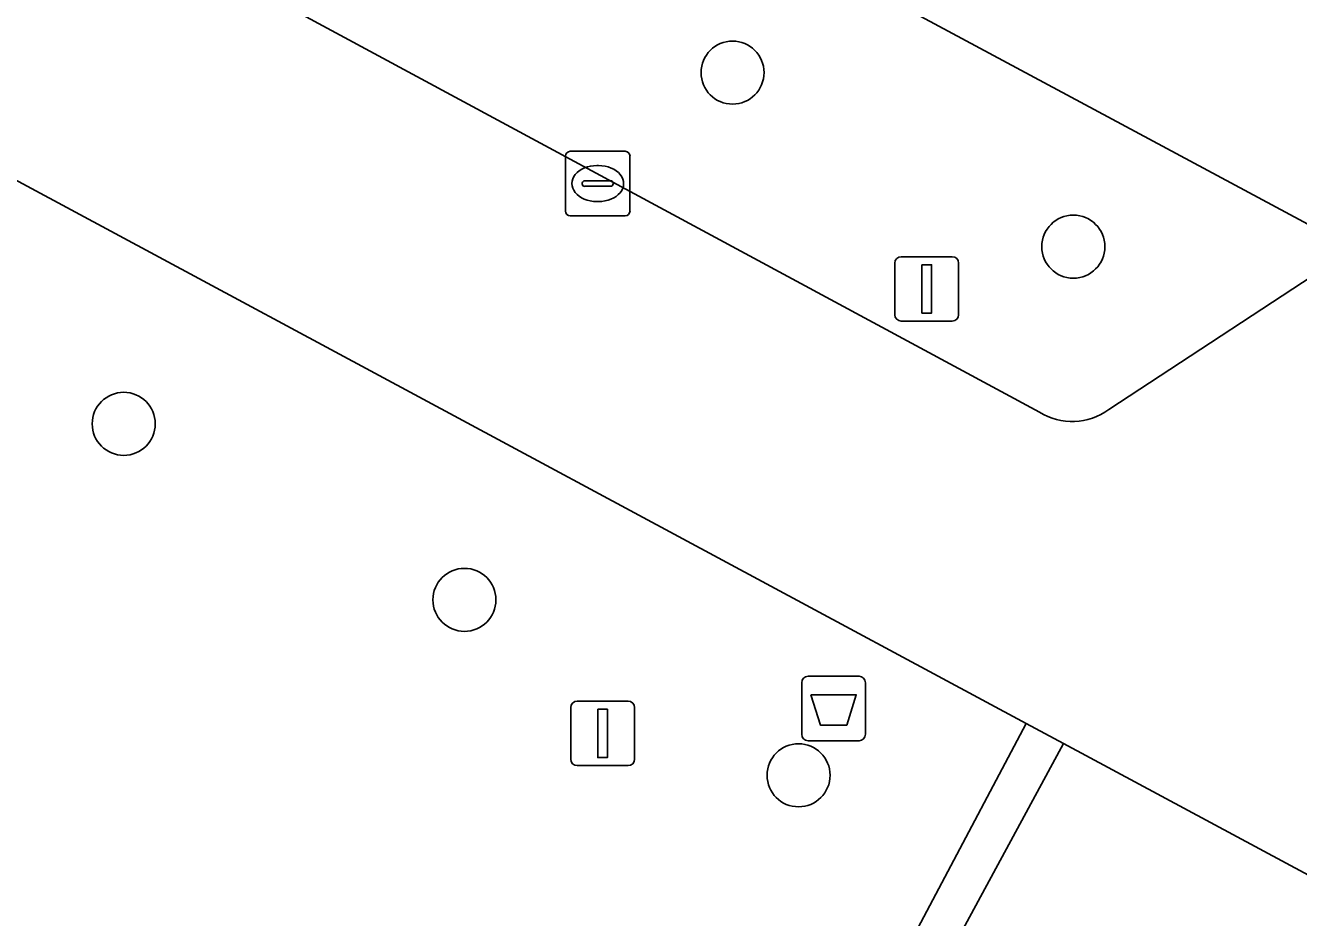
# Model space of a CAD drawing. Extents: x 159489 to 160304, y 383825 to 384531.
# Drawn here: x 159946.05 to 159965.8, y 384110.84 to 384124.68 of the extents above; entities that cross this region are included whole.
import ezdxf

# ---------------------------------------------------------------- set-up
doc = ezdxf.new("R2010")
doc.units = 0
for name, color, linetype in [('IMGEO_Afvalbak', 7, 'Continuous'), ('IMGEO_Boom', 7, 'Continuous'), ('IMGEO_Groenvoorziening', 7, 'Continuous'), ('IMGEO_Kolk', 7, 'Continuous'), ('IMGEO_Lichtmast', 7, 'Continuous'), ('IMGEO_Rijbaan_lokaal_gesloten', 7, 'Continuous'), ('IMGEO_Verkeersbordpaal', 7, 'Continuous'), ('IMGEO_Voetgangersgebied_gesloten', 7, 'Continuous'), ('IMGEO_Voetpad_open', 7, 'Continuous')]:
    doc.layers.add(name, color=color, linetype=linetype)

msp = doc.modelspace()

# ---------------------------------------------------------------- linework, layer by layer
at = {"layer": 'IMGEO_Afvalbak'}
for p, q in [((159958.095, 384113.682), (159958.095, 384114.482)), ((159958.095, 384114.482), (159958.095, 384113.682)), ((159958.195, 384114.582), (159958.985, 384114.582)), ((159958.985, 384114.582), (159958.195, 384114.582)), ((159959.085, 384114.482), (159959.085, 384113.682)), ((159959.085, 384113.682), (159959.085, 384114.482)), ((159958.985, 384113.582), (159958.195, 384113.582)), ((159958.195, 384113.582), (159958.985, 384113.582))]:
    msp.add_line(p, q, dxfattribs=at)
msp.add_lwpolyline([(159958.238, 384114.296), (159958.942, 384114.296), (159958.793, 384113.826), (159958.387, 384113.826), (159958.238, 384114.296)], dxfattribs=at)
for centre, start, end in [((159958.195, 384114.482), 90, 180), ((159958.195, 384114.482), 90, 180), ((159958.985, 384114.482), 0, 90), ((159958.985, 384114.482), 360, 90), ((159958.195, 384113.682), 180, 270), ((159958.195, 384113.682), 180, 270), ((159958.985, 384113.682), 270, 0), ((159958.985, 384113.682), 270, 0)]:
    msp.add_arc(centre, 0.1, start, end, dxfattribs=at)
at = {"layer": 'IMGEO_Boom'}
for centre in [(159957.023, 384123.948), (159962.309, 384121.248), (159947.579, 384118.499), (159952.864, 384115.768), (159958.047, 384113.046)]:
    msp.add_circle(centre, 0.489, dxfattribs=at)
at = {"layer": 'IMGEO_Groenvoorziening'}
for points in [[(159948.486, 384130.974), (159941.411, 384134.785), (159940.822, 384133.676), (159939.285, 384130.812), (159961.784, 384118.678)], [(159962.858, 384118.722), (159966.662, 384121.216), (159948.486, 384130.974)], [(159991.605, 384097.15), (159989.51, 384098.309), (159987.628, 384099.386), (159982.455, 384102.271), (159982.609, 384102.542), (159962.154, 384113.541), (159959.747, 384109.085), (159959.992, 384108.923), (159958.681, 384106.439), (159961.293, 384104.909), (159955.461, 384093.87), (159949.317, 384097.048), (159955.08, 384108.246), (159958.162, 384106.791), (159959.019, 384108.407), (159958.777, 384108.556), (159961.579, 384113.852), (159942.73, 384123.985)]]:
    msp.add_lwpolyline(points, dxfattribs=at)
msp.add_arc((159962.288, 384119.503), 0.967, 238.5733, 306.1187, dxfattribs=at)
at = {"layer": 'IMGEO_Kolk'}
for p, q in [((159954.506, 384122.727), (159955.358, 384122.727)), ((159954.431, 384121.801), (159954.431, 384122.653)), ((159955.432, 384122.653), (159955.432, 384121.801)), ((159954.919, 384122.507), (159954.944, 384122.507)), ((159954.69, 384122.221), (159954.69, 384122.233)), ((159955.128, 384122.184), (159954.73, 384122.184)), ((159954.733, 384122.27), (159955.131, 384122.27)), ((159955.174, 384122.233), (159955.174, 384122.221)), ((159954.942, 384121.947), (159954.917, 384121.947)), ((159955.358, 384121.727), (159954.506, 384121.727))]:
    msp.add_line(p, q, dxfattribs=at)
for points in [[(159954.506, 384122.727), (159955.358, 384122.727)], [(159954.431, 384121.801), (159954.431, 384122.653)], [(159955.432, 384122.653), (159955.432, 384121.801)], [(159955.358, 384121.727), (159954.506, 384121.727)]]:
    msp.add_lwpolyline(points, dxfattribs=at)
for centre, radius, start, end in [((159954.508, 384122.651), 0.0765, 91.552, 178.448), ((159954.508, 384122.651), 0.0765, 91.552, 178.448), ((159955.356, 384122.651), 0.0765, 1.552, 88.448), ((159955.356, 384122.651), 0.0765, 1.552, 88.448), ((159954.73, 384122.23), 0.0403, 85.8775, 175.7526), ((159954.727, 384122.22), 0.0366, 178.938, 274.7102), ((159955.131, 384122.227), 0.043, 264.8664, 352.4533), ((159955.135, 384122.232), 0.0386, 1.7309, 96.639), ((159954.508, 384121.803), 0.0765, 181.552, 268.448), ((159954.508, 384121.803), 0.0765, 181.552, 268.448), ((159955.356, 384121.803), 0.0765, 271.552, 358.448), ((159955.356, 384121.803), 0.0765, 271.552, 358.448)]:
    msp.add_arc(centre, radius, start, end, dxfattribs=at)
for centre, major_axis, ratio, start_param, end_param in [((159954.918, 384122.227), (-0.387, 0.002), 0.722429, 4.712389, 7.853982), ((159954.943, 384122.227), (-0.39, 0.002), 0.717154, 1.570796, 4.712389)]:
    msp.add_ellipse(centre, major_axis=major_axis, ratio=ratio, start_param=start_param, end_param=end_param, dxfattribs=at)
at = {"layer": 'IMGEO_Lichtmast'}
for p, q in [((159954.513, 384113.297), (159954.513, 384114.097)), ((159954.513, 384114.097), (159954.513, 384113.297)), ((159954.613, 384114.197), (159955.403, 384114.197)), ((159955.403, 384114.197), (159954.613, 384114.197)), ((159955.503, 384114.097), (159955.503, 384113.297)), ((159955.503, 384113.297), (159955.503, 384114.097)), ((159955.403, 384113.197), (159954.613, 384113.197)), ((159954.613, 384113.197), (159955.403, 384113.197))]:
    msp.add_line(p, q, dxfattribs=at)
msp.add_lwpolyline([(159954.933, 384114.072), (159955.083, 384114.072), (159955.083, 384113.322), (159954.933, 384113.322), (159954.933, 384114.072)], dxfattribs=at)
for centre, start, end in [((159954.613, 384114.097), 90, 180), ((159954.613, 384114.097), 90, 180), ((159955.403, 384114.097), 0, 90), ((159955.403, 384114.097), 360, 90), ((159954.613, 384113.297), 180, 270), ((159954.613, 384113.297), 180, 270), ((159955.403, 384113.297), 270, 0), ((159955.403, 384113.297), 270, 0)]:
    msp.add_arc(centre, 0.1, start, end, dxfattribs=at)
at = {"layer": 'IMGEO_Rijbaan_lokaal_gesloten'}
msp.add_lwpolyline([(159997.184, 384111.056), (159989.868, 384114.987), (159988.96, 384113.296), (159974.025, 384121.32), (159974.934, 384123.011), (159970.012, 384125.655), (159969.104, 384123.965), (159911.095, 384155.132), (159912.004, 384156.822), (159894.341, 384166.312), (159891.699, 384161.454), (159893.509, 384160.525), (159895.723, 384159.334), (159901.046, 384156.469), (159905.423, 384154.113), (159936.03, 384137.66), (159939.687, 384135.699), (159941.411, 384134.785), (159948.486, 384130.974), (159966.662, 384121.216), (159972.01, 384118.346), (159992.857, 384107.129)], dxfattribs=at)
at = {"layer": 'IMGEO_Verkeersbordpaal'}
for p, q in [((159959.54, 384120.192), (159959.54, 384120.992)), ((159959.54, 384120.992), (159959.54, 384120.192)), ((159959.64, 384121.092), (159960.43, 384121.092)), ((159960.43, 384121.092), (159959.64, 384121.092)), ((159960.53, 384120.992), (159960.53, 384120.192)), ((159960.53, 384120.192), (159960.53, 384120.992)), ((159960.43, 384120.092), (159959.64, 384120.092)), ((159959.64, 384120.092), (159960.43, 384120.092))]:
    msp.add_line(p, q, dxfattribs=at)
msp.add_lwpolyline([(159959.96, 384120.967), (159960.11, 384120.967), (159960.11, 384120.217), (159959.96, 384120.217), (159959.96, 384120.967)], dxfattribs=at)
for centre, start, end in [((159959.64, 384120.992), 90, 180), ((159959.64, 384120.992), 90, 180), ((159960.43, 384120.992), 0, 90), ((159960.43, 384120.992), 360, 90), ((159959.64, 384120.192), 180, 270), ((159959.64, 384120.192), 180, 270), ((159960.43, 384120.192), 270, 0), ((159960.43, 384120.192), 270, 0)]:
    msp.add_arc(centre, 0.1, start, end, dxfattribs=at)
at = {"layer": 'IMGEO_Voetgangersgebied_gesloten'}
for points in [[(159961.784, 384118.678), (159939.285, 384130.812)], [(159942.73, 384123.985), (159961.579, 384113.852), (159962.154, 384113.541), (159982.609, 384102.542), (159982.455, 384102.271), (159987.628, 384099.386), (159989.51, 384098.309), (159991.605, 384097.15), (159991.945, 384097.77), (159993.361, 384100.352), (159992.484, 384100.869), (159992.05, 384101.215), (159992.519, 384102.091), (159987.632, 384104.854), (159985.203, 384106.114), (159968.335, 384115.191)], [(159968.565, 384117.035), (159972.01, 384118.346), (159966.662, 384121.216), (159962.858, 384118.722)]]:
    msp.add_lwpolyline(points, dxfattribs=at)
msp.add_arc((159962.288, 384119.503), 0.967, 238.5733, 306.1187, dxfattribs=at)
at = {"layer": 'IMGEO_Voetpad_open'}
msp.add_lwpolyline([(159959.747, 384109.085), (159962.154, 384113.541), (159961.579, 384113.852), (159958.777, 384108.556)], dxfattribs=at)

doc.saveas('drawing.dxf')
